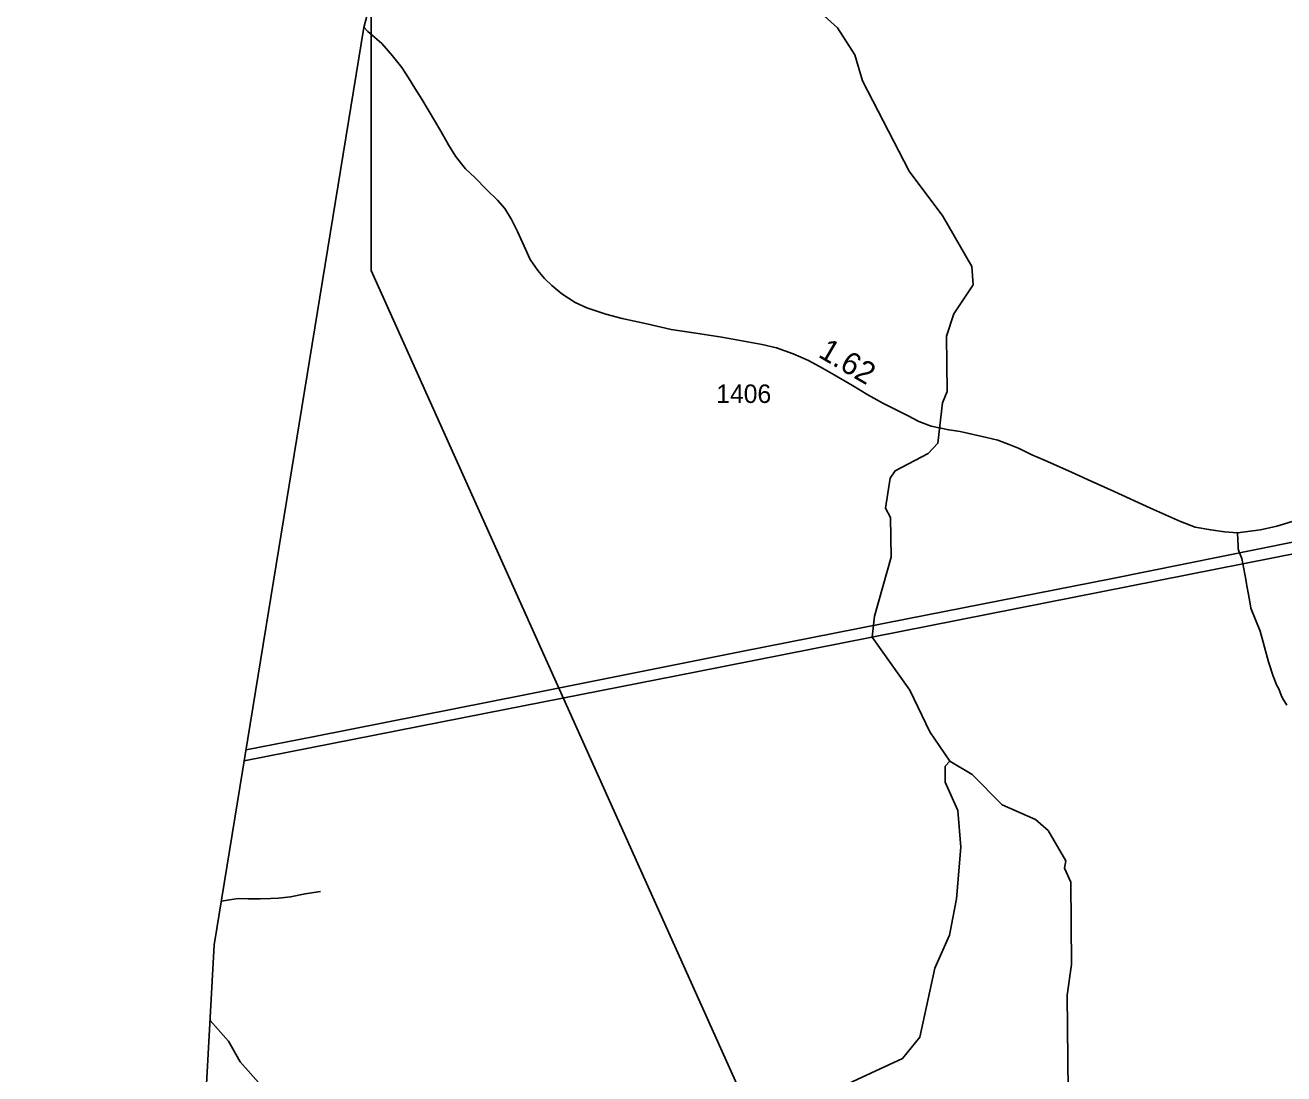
# Model space of a CAD drawing. Extents: x 2290615 to 2522933, y 819489 to 1012715.
# Drawn here: x 2319463 to 2327975, y 992330 to 999420 of the extents above; entities that cross this region are included whole.
import ezdxf

# ---------------------------------------------------------------- set-up
doc = ezdxf.new("R2010")
doc.units = 0
for name, color, linetype in [('Exist Boundary Political CountyLine', 7, 'Continuous'), ('Exist Hydrographic Creek Single Shore', 7, 'Continuous'), ('Exist Hydrographic Misc Water Feature', 7, 'Continuous'), ('Exist Road Non-System Type 51', 7, 'Continuous'), ('Exist Road Secondary Mileage Tenths English Label', 7, 'Continuous'), ('Exist Road Secondary Type 51 Attributed', 7, 'Continuous'), ('Exist Road Secondary Type 51 Number Label', 7, 'Continuous'), ('Exist Utilities Electrical Transmission Line', 7, 'Continuous'), ('Map Preparation Inset Cut Line', 7, 'Continuous')]:
    doc.layers.add(name, color=color, linetype=linetype)

msp = doc.modelspace()

# ---------------------------------------------------------------- linework, layer by layer
at = {"layer": 'Exist Boundary Political CountyLine'}
msp.add_lwpolyline([(2323478.1, 1004252.3), (2322797.9, 1002767.9), (2322184.3, 1001030.3), (2321753.9, 999403.1), (2320741.4, 993201.9), (2320116, 981859.9), (2320039, 981847.1), (2319958.9, 981832.4), (2319871.3, 981814.3), (2319737.2, 981784.5), (2319631.4, 981753.5), (2319582.3, 981738.9), (2319462.8, 981696.8)], dxfattribs=at)
at = {"layer": 'Exist Hydrographic Creek Single Shore'}
for points in [[(2325716.9, 994443.1), (2325582, 994641), (2325445.8, 994924.3), (2325192, 995281.5), (2325207, 995423.2), (2325318.9, 995821.8), (2325315.8, 996090.8), (2325282, 996155), (2325314, 996356.6), (2325346, 996407.2), (2325569.9, 996524.7), (2325635.9, 996593.1), (2325665.9, 996866.9), (2325698.9, 996943.6), (2325695, 997317.7), (2325743, 997467.3), (2325873.8, 997663.2), (2325865, 997787.5), (2325668.9, 998127.4), (2325440.9, 998433.1), (2325125.8, 999043.9), (2325074.9, 999219), (2324955.8, 999401.2), (2324753.8, 999583.3)], [(2324875, 992192.6), (2325397, 992434), (2325512.9, 992576.7), (2325616, 993043.8), (2325714.1, 993267.8), (2325761, 993512.6), (2325789.9, 993861.8), (2325770.9, 994110.4), (2325686, 994300.6), (2325684.9, 994408.9), (2325716.9, 994443.1)]]:
    msp.add_lwpolyline(points, dxfattribs=at)
at = {"layer": 'Exist Hydrographic Misc Water Feature'}
for points in [[(2326520.9, 991777.9), (2326509, 992860.8), (2326540, 993068.8), (2326534.1, 993626.5), (2326492, 993719.9), (2326500, 993769.5), (2326380.9, 993974.7), (2326297, 994050.1), (2326070, 994149.1), (2325868.1, 994354.1), (2325716.9, 994443.1)], [(2321578, 990507.3), (2321515, 990898.7), (2321445.9, 991142), (2321457, 991615.2), (2321438.9, 991739.1), (2321218.9, 992071.4), (2320916, 992410.2), (2320838.9, 992551.4), (2320713.2, 992689.8)]]:
    msp.add_lwpolyline(points, dxfattribs=at)
at = {"layer": 'Exist Road Non-System Type 51'}
for points in [[(2327662.1, 995986.3), (2327665.6, 995893.9), (2327667.3, 995879.3), (2327671.8, 995862.3), (2327691.6, 995813.7), (2327714.2, 995697.3), (2327727.3, 995617.1), (2327742.4, 995533.2), (2327752.9, 995477.4), (2327814.5, 995322.1), (2327872.7, 995114.8), (2327903.8, 995019.2), (2327928.5, 994955.4), (2327940.7, 994931.7), (2327957.2, 994889.8), (2327967.4, 994870), (2327995.8, 994822.3)], [(2321461.3, 993562.3), (2321355.6, 993547.2), (2321257.9, 993526.1), (2321176, 993517.1), (2321122.1, 993514.5), (2321051.9, 993511.8), (2320970, 993513.1), (2320904, 993514.3), (2320845.1, 993505.6), (2320789.6, 993496.8)]]:
    msp.add_lwpolyline(points, dxfattribs=at)
at = {"layer": 'Exist Road Secondary Type 51 Attributed'}
msp.add_lwpolyline([(2321754.4, 999405), (2321780.6, 999377.2), (2321875.1, 999295.1), (2321946.4, 999211.3), (2322009.8, 999134.4), (2322056.2, 999063), (2322098.1, 998994.8), (2322144.6, 998920.3), (2322274.5, 998703.7), (2322325.6, 998610.6), (2322372.1, 998534.6), (2322414, 998481.9), (2322441.7, 998448.1), (2322503.7, 998389.1), (2322585.8, 998305.4), (2322658.3, 998236.4), (2322707.9, 998180.6), (2322752.9, 998106.1), (2322793.2, 998025.5), (2322827.3, 997951), (2322878.4, 997834.7), (2322931.1, 997760.3), (2322976, 997706), (2323025.6, 997659.5), (2323093.5, 997602.4), (2323181.9, 997545), (2323260.9, 997507.8), (2323389.2, 997464.9), (2323500.8, 997435.4), (2323668.2, 997399.8), (2323830.9, 997362.6), (2323997.6, 997336.4), (2324174.3, 997310), (2324446.4, 997260.6), (2324544.1, 997238.9), (2324657.2, 997197), (2324761, 997152.1), (2324855.3, 997099.6), (2324934.3, 997056.2), (2325058.3, 996983.3), (2325162.2, 996919.7), (2325262.9, 996863.9), (2325434.5, 996777.4), (2325507.3, 996740.2), (2325591, 996709.2), (2325708.8, 996682.8), (2325786.3, 996673.5), (2325963.7, 996631.9), (2326041.2, 996613.3), (2326117.1, 996583.9), (2326185.3, 996557.5), (2326270.5, 996515.6), (2326357.3, 996478.4), (2326544.5, 996395), (2326673.1, 996336.1), (2326828.1, 996266.3), (2327074, 996154.9), (2327275.5, 996065), (2327375.4, 996025.1), (2327480.8, 996006.5), (2327573.8, 995994.1), (2327662.1, 995986.3), (2327817.1, 996006.5), (2327928.7, 996031.3), (2328048, 996068.5)], dxfattribs=at)
at = {"layer": 'Exist Utilities Electrical Transmission Line'}
for points in [[(2330844, 996477.9), (2329323.1, 996162.3), (2328055.9, 995928.6), (2326805, 995677.1), (2325428.2, 995406.4), (2324295.2, 995182.3), (2322842.6, 994892.7), (2321420.1, 994609.5), (2320956.6, 994519.8)], [(2320944.6, 994446.1), (2322570.1, 994765.8), (2324002.6, 995047.1), (2326169.3, 995476.4), (2328086.7, 995855), (2329607.3, 996141.2), (2330837.6, 996403.4)]]:
    msp.add_lwpolyline(points, dxfattribs=at)
at = {"layer": 'Map Preparation Inset Cut Line'}
msp.add_lwpolyline([(2356768.7, 983323.8), (2328294.4, 983323.8), (2321803.3, 997760.3), (2321797.8, 1007474.2), (2338139.7, 1007474.2), (2356768.7, 1000715)], close=True, dxfattribs=at)

# ---------------------------------------------------------------- texts
at = {"layer": 'Exist Road Secondary Mileage Tenths English Label'}
msp.add_text('1.62', height=150, rotation=329.54855, dxfattribs=at).set_placement((2324819.3, 997180.9))
at = {"layer": 'Exist Road Secondary Type 51 Number Label'}
msp.add_text('1406', height=125, dxfattribs=at).set_placement((2324136.7, 996865.3))

doc.saveas('drawing.dxf')
